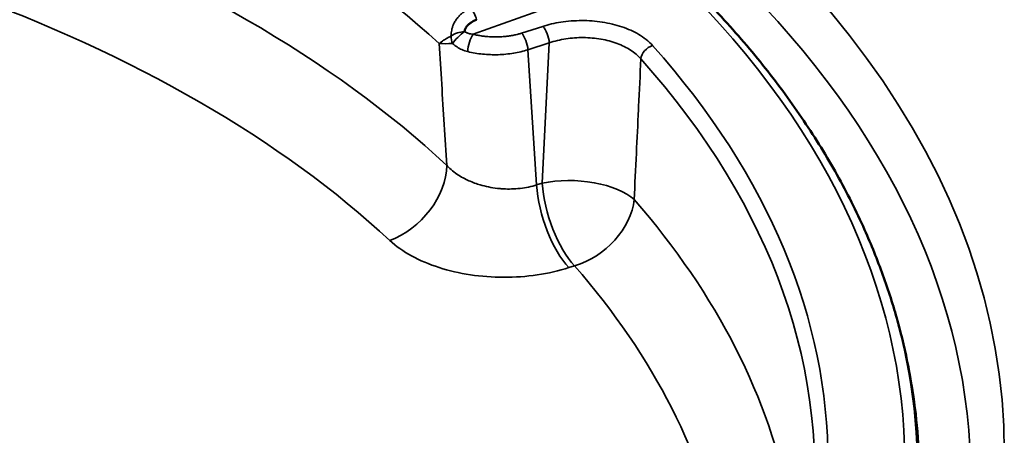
# Model space of a CAD drawing. Header units: millimetres. Extents: x 50 to 3176, y 50 to 2109.
# Tile 810 of 817: x 1941.42 to 1956.12, y 1791.68 to 1797.88. Entities that reach past the tile are written whole.
import ezdxf

# ---------------------------------------------------------------- set-up
doc = ezdxf.new("R2010")
doc.units = ezdxf.units.MM
doc.header["$LTSCALE"] = 10
doc.layers.add('Visible (ISO)', color=7, linetype='Continuous', lineweight=50)
doc.layers.add('Visible Narrow (ISO)', color=7, linetype='Continuous', lineweight=35)

msp = doc.modelspace()

# ---------------------------------------------------------------- linework, layer by layer
at = {"layer": 'Visible (ISO)'}
for points, knots in [([(1954.0299, 1794.7454), (1953.9063, 1795.0219), (1953.7686, 1795.296), (1953.4658, 1795.8387), (1953.3007, 1796.1073), (1952.9437, 1796.6379), (1952.7517, 1796.9), (1952.3418, 1797.4167), (1952.1238, 1797.6714), (1951.6626, 1798.1726), (1951.4193, 1798.4191), (1951.1639, 1798.6611)], [1.03807842, 1.03807842, 1.03807842, 1.03807842, 1.09701133, 1.09701133, 1.15594424, 1.15594424, 1.21487716, 1.21487716, 1.27381007, 1.27381007, 1.33274298, 1.33274298, 1.33274298, 1.33274298]), ([(1948.2396, 1797.8799), (1948.2283, 1797.8753), (1948.2176, 1797.8705), (1948.2075, 1797.8658), (1948.1956, 1797.8602), (1948.1845, 1797.8545), (1948.1744, 1797.8488), (1948.1699, 1797.8463), (1948.1657, 1797.8437), (1948.1616, 1797.8411), (1948.1544, 1797.8367), (1948.1479, 1797.8321), (1948.1418, 1797.8276), (1948.1354, 1797.8228), (1948.1296, 1797.818), (1948.1241, 1797.8131), (1948.1211, 1797.8105), (1948.1182, 1797.8078), (1948.1154, 1797.8051), (1948.1138, 1797.8036), (1948.1122, 1797.8021), (1948.1107, 1797.8005), (1948.106, 1797.7959), (1948.1016, 1797.7913), (1948.0974, 1797.7866), (1948.0961, 1797.7851), (1948.0948, 1797.7836), (1948.0936, 1797.7821), (1948.0898, 1797.7775), (1948.0862, 1797.7728), (1948.0829, 1797.768), (1948.081, 1797.7651), (1948.0791, 1797.7621), (1948.0774, 1797.7591), (1948.077, 1797.7583), (1948.0765, 1797.7575), (1948.0761, 1797.7568), (1948.0728, 1797.7506), (1948.0698, 1797.744), (1948.0674, 1797.7372), (1948.0651, 1797.7308), (1948.0632, 1797.7241), (1948.0618, 1797.7174), (1948.0609, 1797.7127), (1948.0601, 1797.708), (1948.0595, 1797.7032)], [0, 0, 0, 0, 0.09271306, 0.09271306, 0.09271306, 0.20177681, 0.20177681, 0.20177681, 0.25, 0.25, 0.25, 0.33442019, 0.33442019, 0.33442019, 0.42312521, 0.42312521, 0.42312521, 0.47201322, 0.47201322, 0.47201322, 0.5, 0.5, 0.5, 0.58416484, 0.58416484, 0.58416484, 0.61071, 0.61071, 0.61071, 0.69058377, 0.69058377, 0.69058377, 0.7380618, 0.7380618, 0.7380618, 0.75, 0.75, 0.75, 0.84591907, 0.84591907, 0.84591907, 0.93679911, 0.93679911, 0.93679911, 0.9999999, 0.9999999, 0.9999999, 0.9999999]), ([(1954.8435, 1791.2977), (1954.836, 1791.531), (1954.8191, 1791.7641), (1954.7663, 1792.2295), (1954.7305, 1792.4617), (1954.6402, 1792.9244), (1954.5857, 1793.155), (1954.4583, 1793.6139), (1954.3853, 1793.8423), (1954.2212, 1794.2961), (1954.13, 1794.5216), (1954.0299, 1794.7454)], [0.80391546, 0.80391546, 0.80391546, 0.80391546, 0.85074806, 0.85074806, 0.89758065, 0.89758065, 0.94441324, 0.94441324, 0.99124583, 0.99124583, 1.03807842, 1.03807842, 1.03807842, 1.03807842])]:
    msp.add_open_spline(points, degree=3, knots=knots, dxfattribs=at)
at = {"layer": 'Visible Narrow (ISO)'}
for p, q in [((1948.1901, 1797.6629), (1951.0264, 1798.6792)), ((1949.2273, 1797.7804), (1948.9095, 1797.6787)), ((1949.3237, 1797.5337), (1949.006, 1797.432)), ((1949.1356, 1795.4134), (1949.006, 1797.432)), ((1949.3237, 1797.5337), (1949.2203, 1795.4406)), ((1949.1357, 1795.4135), (1949.2203, 1795.4406)), ((1949.6178, 1794.1801), (1949.7026, 1794.2073))]:
    msp.add_line(p, q, dxfattribs=at)
msp.add_ellipse((1929.9581, 1791.4292), major_axis=(-26.1573, 0), ratio=0.5773503, dxfattribs=at)
for centre, major_axis, ratio, start_param, end_param in [((1929.9581, 1791.0316), (25.6575, 0), 0.5773503, 6.264668, 9.4432953), ((1929.9581, 1791.0209), (-21, 0), 0.5773503, 3.7078122, 4.1461701), ((1929.9581, 1789.3063), (21, 0), 0.5773503, 0.556246, 1.0146236), ((1929.9581, 1791.2659), (24.6727, 0), 0.5773503, 5.7358405, 6.8305301), ((1929.9581, 1788.4898), (20, 0), 0.5773503, 0.5561747, 1.0146237), ((1948.1482, 1797.8833), (0.0675, -0.1883), 0.4305601, 1.4003139, 2.4475114), ((1949.2273, 1797.6171), (-0.061, 0.1905), 0.3958454, 4.1372197, 5.6032839), ((1948.0081, 1797.6085), (-0.0286, 0.198), 0.7292365, 1.3171221, 1.8996712), ((1948.0081, 1797.6085), (0.1945, 0.0466), 0.4291258, 1.201941, 2.3184072), ((1948.0081, 1797.6085), (0.146, 0.1367), 0.1971757, 1.0340248, 2.4200316), ((1948.1901, 1797.4996), (0.0509, 0.1934), 0.3389142, 0.6606201, 2.1741793), ((1948.9095, 1797.5154), (0.061, -0.1905), 0.3958454, 0.9956249, 2.4616783), ((1950.8665, 1797.3304), (-0.1491, -0.1333), 0.7256192, 4.1371351, 5.6032118), ((1929.9581, 1791.2659), (23.5269, 0), 0.5773503, 5.8068874, 6.7594832), ((1929.9581, 1791.1196), (23.328, 0), 0.5773503, 6.2087968, 6.7594832), ((1929.9584, 1786.5196), (25.5124, 0), 0.5773503, 0.713026, 0.7130283), ((1946.9438, 1795.4024), (0.6805, 0.7327), 0.6934358, 4.0710551, 5.6405297), ((1949.6178, 1794.9967), (-0.3048, 0.9524), 0.3958454, 0.9957775, 2.4617803), ((1949.7024, 1795.0237), (0.9988, -0.0494), 0.4539149, 0.4962166, 2.0968493), ((1949.7024, 1795.0237), (-0.3047, 0.9524), 0.3958622, 0.9956604, 2.4617559), ((1949.7029, 1795.0239), (-0.7549, -0.6558), 0.7298406, 1.0054478, 2.4718105), ((1929.9581, 1786.5195), (25.5128, 0), 0.5773503, 0.6288507, 0.6288767), ((1929.9581, 1789.2209), (23.0836, 0), 0.5773503, 0.1066178, 0.4648957), ((1929.9581, 1791.157), (24.8613, 0), 0.5773503, 5.7358405, 6.5358656), ((1929.958, 1786.1219), (25.013, 0), 0.5773503, 0.6234086, 0.623421), ((1929.9581, 1788.4898), (22.0891, 0), 0.5773503, 0.1066177, 0.4648946)]:
    msp.add_ellipse(centre, major_axis=major_axis, ratio=ratio, start_param=start_param, end_param=end_param, dxfattribs=at)
for points, knots in [([(1948.1482, 1798.0466), (1948.1288, 1798.0395), (1948.1095, 1798.0309), (1948.0738, 1798.0117), (1948.0573, 1798.0014), (1948.0394, 1797.9884), (1948.0372, 1797.9868), (1948.0351, 1797.9852), (1948.0211, 1797.9748), (1948.0079, 1797.9637), (1947.9919, 1797.9485), (1947.9886, 1797.9453), (1947.9736, 1797.9302), (1947.9625, 1797.9178), (1947.9484, 1797.9001), (1947.9448, 1797.8954), (1947.9401, 1797.889), (1947.9388, 1797.8872), (1947.9272, 1797.8709), (1947.9178, 1797.8558), (1947.9083, 1797.8384), (1947.9073, 1797.8365), (1947.8984, 1797.8194), (1947.8914, 1797.8037), (1947.8842, 1797.7845), (1947.883, 1797.781), (1947.8801, 1797.7727), (1947.8786, 1797.7678), (1947.873, 1797.7496), (1947.8698, 1797.7362), (1947.8648, 1797.7098), (1947.8631, 1797.6968), (1947.8617, 1797.6803), (1947.8615, 1797.6768), (1947.8607, 1797.6614), (1947.8607, 1797.6497), (1947.8612, 1797.638)], [0, 0, 0, 0, 0.1241229, 0.1241229, 0.2351601, 0.2351601, 0.2471614, 0.25, 0.25, 0.3436002, 0.3436002, 0.368609, 0.368609, 0.4572448, 0.4572448, 0.4886951, 0.4886951, 0.5, 0.5, 0.5954209, 0.5954209, 0.6069401, 0.6069401, 0.7004957, 0.7004957, 0.7213085, 0.7213085, 0.75, 0.75, 0.8295703, 0.8295703, 0.9073347, 0.9073347, 0.9287139, 0.9287139, 1, 1, 1, 1]), ([(1947.8612, 1797.638), (1947.8453, 1797.6299), (1947.8302, 1797.6217), (1947.8159, 1797.6137), (1947.8067, 1797.6085), (1947.7979, 1797.6034), (1947.7894, 1797.5984), (1947.7794, 1797.5924), (1947.7699, 1797.5866), (1947.7607, 1797.5809), (1947.7516, 1797.5751), (1947.7429, 1797.5694), (1947.7344, 1797.5638), (1947.733, 1797.5628), (1947.7316, 1797.5619), (1947.7302, 1797.5609), (1947.7193, 1797.5536), (1947.709, 1797.5462), (1947.6992, 1797.5391), (1947.6928, 1797.5343), (1947.6866, 1797.5296), (1947.6808, 1797.525)], [0, 0, 0, 0, 0.20272016, 0.20272016, 0.20272016, 0.33333333, 0.33333333, 0.33333333, 0.48728663, 0.48728663, 0.48728663, 0.64107116, 0.64107116, 0.64107116, 0.66666667, 0.66666667, 0.66666667, 0.86696663, 0.86696663, 0.86696663, 0.99999952, 0.99999952, 0.99999952, 0.99999952]), ([(1948.0595, 1797.7032), (1948.0596, 1797.7031), (1948.0596, 1797.7031), (1948.0682, 1797.697), (1948.0777, 1797.6915), (1948.0888, 1797.6862), (1948.0898, 1797.6858), (1948.0928, 1797.6844), (1948.0947, 1797.6836), (1948.1047, 1797.6794), (1948.1132, 1797.6764), (1948.128, 1797.6721), (1948.1342, 1797.6706), (1948.145, 1797.6683), (1948.1495, 1797.6674), (1948.1657, 1797.6648), (1948.1777, 1797.6635), (1948.1901, 1797.6629)], [0, 0, 0, 0, 0.0000121, 0.0000121, 0.2595526, 0.2595526, 0.2856244, 0.2856244, 0.3333333, 0.3333333, 0.5314505, 0.5314505, 0.6666667, 0.6666667, 0.7613455, 0.7613455, 1, 1, 1, 1]), ([(1948.1901, 1797.6629), (1948.2118, 1797.6574), (1948.2335, 1797.6525), (1948.2553, 1797.6482), (1948.2776, 1797.6437), (1948.3, 1797.6398), (1948.3225, 1797.6365), (1948.3414, 1797.6337), (1948.3603, 1797.6313), (1948.3794, 1797.6293), (1948.3962, 1797.6275), (1948.413, 1797.6261), (1948.43, 1797.625), (1948.4575, 1797.6232), (1948.4854, 1797.6222), (1948.5133, 1797.622), (1948.5272, 1797.6219), (1948.5411, 1797.6221), (1948.555, 1797.6224), (1948.5829, 1797.623), (1948.6107, 1797.6245), (1948.6382, 1797.6268), (1948.6513, 1797.6278), (1948.6644, 1797.6291), (1948.6774, 1797.6306), (1948.6947, 1797.6325), (1948.7117, 1797.6347), (1948.7286, 1797.6373), (1948.7508, 1797.6407), (1948.7729, 1797.6447), (1948.7946, 1797.6492), (1948.816, 1797.6536), (1948.8372, 1797.6586), (1948.8583, 1797.6641), (1948.8754, 1797.6686), (1948.8925, 1797.6735), (1948.9095, 1797.6787)], [0, 0, 0, 0, 0.0918282, 0.0918282, 0.0918282, 0.1857274, 0.1857274, 0.1857274, 0.264303, 0.264303, 0.264303, 0.3333333, 0.3333333, 0.3333333, 0.445358, 0.445358, 0.445358, 0.5010803, 0.5010803, 0.5010803, 0.6129773, 0.6129773, 0.6129773, 0.6666667, 0.6666667, 0.6666667, 0.7378268, 0.7378268, 0.7378268, 0.8318645, 0.8318645, 0.8318645, 0.9243602, 0.9243602, 0.9243602, 1, 1, 1, 1]), ([(1948.1073, 1797.4041), (1948.0752, 1797.4122), (1948.0161, 1797.4327), (1947.9475, 1797.4701), (1947.9021, 1797.5053), (1947.8807, 1797.5249)], [0, 0, 0, 0, 0.33333333, 0.66666667, 0.99999986, 0.99999986, 0.99999986, 0.99999986]), ([(1949.006, 1797.432), (1948.9381, 1797.4102), (1948.7937, 1797.3754), (1948.5611, 1797.3528), (1948.3276, 1797.361), (1948.1782, 1797.3864), (1948.1073, 1797.4041)], [0.00003143, 0.00003143, 0.00003143, 0.00003143, 0.25, 0.5, 0.75, 1, 1, 1, 1]), ([(1950.5914, 1795.1962), (1950.6019, 1795.4249), (1950.6122, 1795.6553), (1950.6338, 1796.1029), (1950.645, 1796.3201), (1950.6563, 1796.5544), (1950.657, 1796.5695), (1950.669, 1796.8191), (1950.6795, 1797.056), (1950.6897, 1797.2948)], [0, 0, 0, 0, 0.3333333, 0.3333333, 0.64521, 0.64521, 0.6666667, 0.6666667, 1, 1, 1, 1]), ([(1949.1357, 1795.4135), (1949.0972, 1795.4013), (1949.0573, 1795.3909), (1948.9751, 1795.3738), (1948.933, 1795.3671), (1948.8777, 1795.3608), (1948.8653, 1795.3596), (1948.8127, 1795.3551), (1948.772, 1795.3532), (1948.6902, 1795.3529), (1948.649, 1795.3544), (1948.5884, 1795.359), (1948.5689, 1795.3608), (1948.5054, 1795.3681), (1948.4616, 1795.375), (1948.3753, 1795.3926), (1948.3328, 1795.4031), (1948.279, 1795.4191), (1948.2668, 1795.4229), (1948.1944, 1795.4466), (1948.1368, 1795.4699), (1948.0522, 1795.5115), (1948.023, 1795.5274), (1947.9619, 1795.5643), (1947.9305, 1795.5856), (1947.8718, 1795.6306), (1947.8445, 1795.6542), (1947.8101, 1795.6881), (1947.801, 1795.6974), (1947.793, 1795.7072)], [0, 0, 0, 0, 0.08753012, 0.08753012, 0.17485121, 0.17485121, 0.2, 0.2, 0.28081301, 0.28081301, 0.36159949, 0.36159949, 0.4, 0.4, 0.48702228, 0.48702228, 0.57410841, 0.57410841, 0.6, 0.6, 0.72840576, 0.72840576, 0.8, 0.8, 0.88455032, 0.88455032, 0.96856174, 0.96856174, 0.99999657, 0.99999657, 0.99999657, 0.99999657]), ([(1946.9438, 1794.5859), (1947.0383, 1794.4991), (1947.2543, 1794.3453), (1947.6685, 1794.1705), (1948.1423, 1794.0616), (1948.6403, 1794.0235), (1949.1522, 1794.0597), (1949.4652, 1794.1319), (1949.6178, 1794.1801)], [0, 0, 0, 0, 0.16666667, 0.33333333, 0.5, 0.66666667, 0.83333333, 0.99999807, 0.99999807, 0.99999807, 0.99999807])]:
    msp.add_open_spline(points, degree=3, knots=knots, dxfattribs=at)
for points in [[(1950.8665, 1797.4937), (1950.8043, 1797.5582), (1950.6653, 1797.6701), (1950.4181, 1797.7786), (1950.115, 1797.853), (1949.8114, 1797.8748), (1949.4862, 1797.8497), (1949.3099, 1797.808), (1949.2273, 1797.7804)], [(1949.3237, 1797.5337), (1949.4018, 1797.5605), (1949.5692, 1797.6007), (1949.833, 1797.62), (1950.0987, 1797.5967), (1950.3424, 1797.531), (1950.5465, 1797.4297), (1950.649, 1797.3423), (1950.6897, 1797.2948)], [(1947.6808, 1797.525), (1947.6933, 1797.3232), (1947.7183, 1796.9195), (1947.756, 1796.3137), (1947.7803, 1795.9092), (1947.793, 1795.7072)], [(1947.6808, 1797.525), (1947.7341, 1797.5208), (1947.8012, 1797.5218), (1947.8807, 1797.5249)]]:
    msp.add_open_spline(points, degree=3, dxfattribs=at)

doc.saveas('drawing.dxf')
